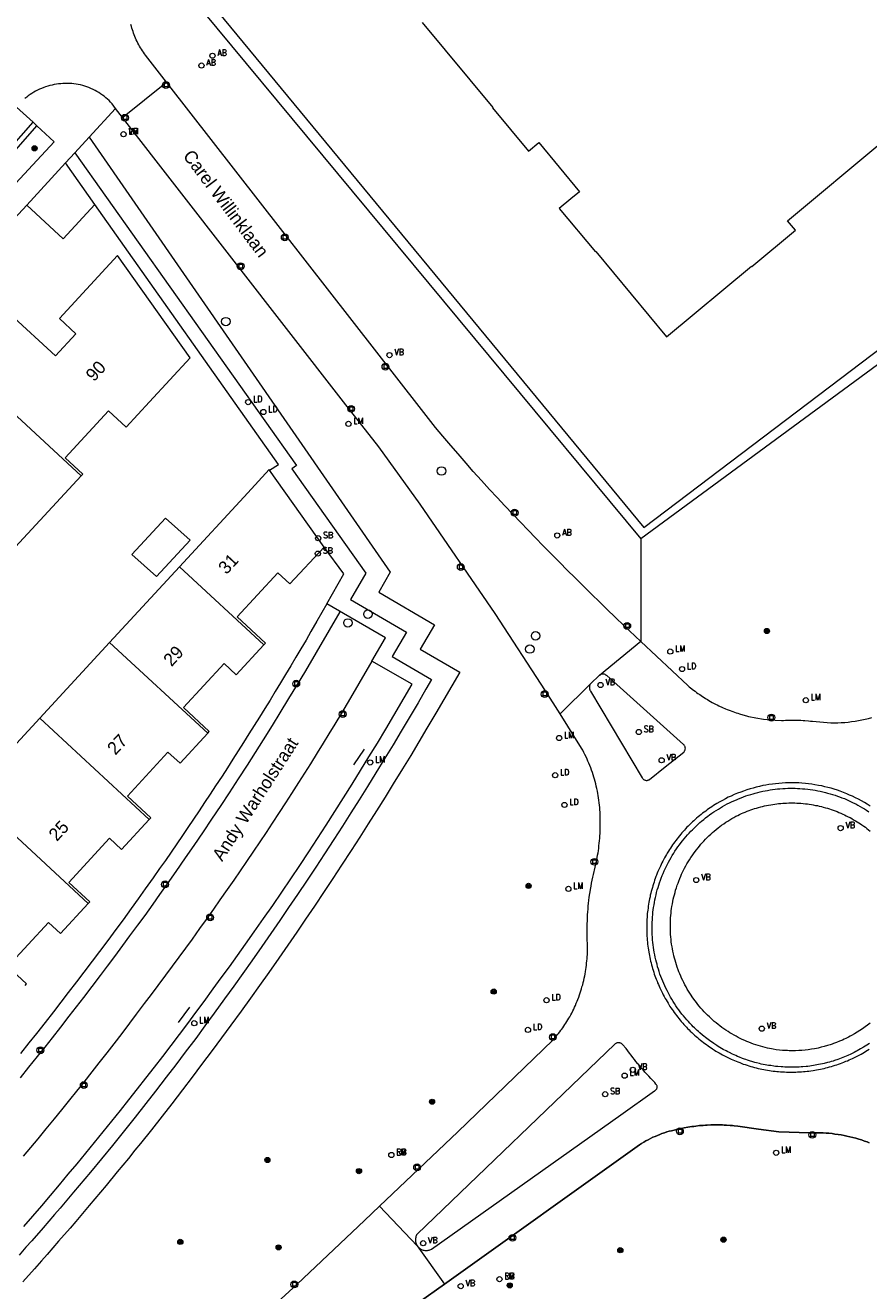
# Model space of a CAD drawing. Header units: metres. Extents: x 138165 to 154469, y 480134 to 494189.
# Tile 703 of 1056: x 147185 to 147267, y 487410 to 487533. Entities that reach past the tile are written whole.
import ezdxf

# ---------------------------------------------------------------- set-up
doc = ezdxf.new("R2010")
doc.units = ezdxf.units.M
doc.header["$LTSCALE"] = 0.001
doc.header["$MEASUREMENT"] = 0
for name, color, linetype, lineweight in [('Level 5', 7, 'Continuous', 0), ('TOP-L-terrein schutting raster hek leuning', 7, 'Continuous', 0), ('TOP-L-topo objecten punt', 7, 'Continuous', 0), ('TOP-L-topo objecten vlak', 7, 'Continuous', 0), ('TOP-L-verharding molgoot', 7, 'Continuous', 0), ('TOP-L-verharding vangrail', 7, 'Continuous', 0), ('TOP-T-topo huisnummering naamgeving', 7, 'Continuous', 0)]:
    doc.layers.add(name, color=color, linetype=linetype, lineweight=lineweight)
doc.styles.add('Style-INTL_ISO', font='INTL_ISO.shx')
doc.styles.add('Style-STANDARD', font='STANDARD.shx')

# ---------------------------------------------------------------- blocks, each defined once
blk = doc.blocks.new('24')
at = {"layer": 'TOP-L-topo objecten punt', "color": 7, "linetype": 'Continuous', "lineweight": 0}
for radius in [0.025, 0.0182, 0.0115, 0.005]:
    blk.add_circle((0, 0), radius, dxfattribs=at)
blk = doc.blocks.new('39')
at = {"layer": 'TOP-L-topo objecten punt', "color": 7, "linetype": 'Continuous', "lineweight": 0}
for p, q in [((0.0175, 0.0175), (-0.0175, 0.0175)), ((-0.0175, 0.0175), (-0.0175, -0.0175)), ((0.0175, 0.0175), (0.0175, -0.0175)), ((0.0175, -0.0175), (-0.0175, -0.0175))]:
    blk.add_line(p, q, dxfattribs=at)
blk.add_circle((0, 0), 0.0332, dxfattribs=at)
blk = doc.blocks.new('16')
at = {"layer": 'TOP-L-topo objecten punt', "color": 7, "linetype": 'Continuous', "lineweight": 0}
blk.add_circle((0, 0), 0.025, dxfattribs=at)
at = {"layer": 'TOP-L-topo objecten punt', "color": 7, "linetype": 'Continuous', "lineweight": 0, "style": 'Style-STANDARD'}
blk.add_text('LM', height=0.06, dxfattribs=at).set_placement((0.0483, 0))
blk = doc.blocks.new('14')
at = {"layer": 'TOP-L-topo objecten punt', "color": 7, "linetype": 'Continuous', "lineweight": 0}
blk.add_circle((0, 0), 0.025, dxfattribs=at)
at = {"layer": 'TOP-L-topo objecten punt', "color": 7, "linetype": 'Continuous', "lineweight": 0, "style": 'Style-STANDARD'}
blk.add_text('VB', height=0.06, dxfattribs=at).set_placement((0.0483, 0))
blk = doc.blocks.new('127')
at = {"layer": 'TOP-L-topo objecten punt', "color": 7, "linetype": 'Continuous', "lineweight": 0}
blk.add_circle((0, 0), 0.025, dxfattribs=at)
at = {"layer": 'TOP-L-topo objecten punt', "color": 7, "linetype": 'Continuous', "lineweight": 0, "style": 'Style-STANDARD'}
blk.add_text('RB', height=0.06, dxfattribs=at).set_placement((0.0483, 0))
blk = doc.blocks.new('*U13')
at = {"layer": 'Level 5', "color": 7, "linetype": 'Continuous', "lineweight": 0}
blk.add_circle((0, 0), 0.0415, dxfattribs=at)
blk = doc.blocks.new('150')
at = {"layer": 'Level 5', "color": 7, "linetype": 'Continuous', "lineweight": 0}
blk.add_blockref('*U13', (0, 0), dxfattribs=at)
blk = doc.blocks.new('121')
at = {"layer": 'TOP-L-topo objecten punt', "color": 7, "linetype": 'Continuous', "lineweight": 0}
blk.add_circle((0, 0), 0.025, dxfattribs=at)
at = {"layer": 'TOP-L-topo objecten punt', "color": 7, "linetype": 'Continuous', "lineweight": 0, "style": 'Style-STANDARD'}
blk.add_text('LD', height=0.06, dxfattribs=at).set_placement((0.0483, 0))
blk = doc.blocks.new('11')
at = {"layer": 'TOP-L-topo objecten punt', "color": 7, "linetype": 'Continuous', "lineweight": 0}
blk.add_circle((0, 0), 0.025, dxfattribs=at)
at = {"layer": 'TOP-L-topo objecten punt', "color": 7, "linetype": 'Continuous', "lineweight": 0, "style": 'Style-STANDARD'}
blk.add_text('AB', height=0.06, dxfattribs=at).set_placement((0.0483, 0))
blk = doc.blocks.new('175')
at = {"layer": 'TOP-L-topo objecten punt', "color": 7, "linetype": 'Continuous', "lineweight": 0}
blk.add_circle((0, 0), 0.025, dxfattribs=at)
at = {"layer": 'TOP-L-topo objecten punt', "color": 7, "linetype": 'Continuous', "lineweight": 0, "style": 'Style-STANDARD'}
blk.add_text('SB', height=0.06, dxfattribs=at).set_placement((0.0483, 0))

msp = doc.modelspace()

# ---------------------------------------------------------------- linework, layer by layer
at = {"layer": 'TOP-L-terrein schutting raster hek leuning', "flags": 128}
msp.add_lwpolyline([(147201.81, 487536.66), (147244.97, 487484.37), (147271.42, 487504.38), (147272.41, 487505.13), (147273.4, 487505.89), (147274.39, 487506.66), (147275.37, 487507.43), (147276.35, 487508.21), (147277.32, 487508.99), (147278.29, 487509.78), (147279.25, 487510.58), (147280.21, 487511.37), (147280.93, 487511.98), (147281.64, 487512.59), (147282.34, 487513.21), (147283.04, 487513.83), (147283.74, 487514.45), (147284.43, 487515.08), (147285.12, 487515.71), (147285.81, 487516.35), (147286.49, 487516.99), (147294.21, 487525.14), (147301.45, 487533.66)], dxfattribs=at)
at = {"layer": 'TOP-L-topo objecten vlak', "flags": 128}
for points in [[(147258.92, 487514.14), (147268.09, 487521.76), (147269.67, 487519.87), (147282.17, 487530.27), (147270.39, 487544.44)], [(147204.57, 487541.59), (147200.55, 487536.47), (147244.7, 487483.29)], [(147201.81, 487536.66), (147244.97, 487484.37), (147271.42, 487504.38), (147272.41, 487505.13), (147273.4, 487505.89), (147274.39, 487506.66), (147275.37, 487507.43), (147276.35, 487508.21), (147277.32, 487508.99), (147278.29, 487509.78), (147279.25, 487510.58), (147280.21, 487511.37), (147280.93, 487511.98), (147281.64, 487512.59), (147282.34, 487513.21), (147283.04, 487513.83), (147283.74, 487514.45), (147284.43, 487515.08), (147285.12, 487515.71), (147285.81, 487516.35), (147286.49, 487516.99), (147294.21, 487525.14), (147301.45, 487533.66)], [(147198.67, 487527.58), (147196.62, 487530.21), (147196.53, 487530.33), (147196.42, 487530.48), (147196.33, 487530.62), (147196.23, 487530.77), (147196.14, 487530.92), (147196.05, 487531.07), (147195.97, 487531.21), (147195.89, 487531.36), (147195.81, 487531.52), (147195.73, 487531.68), (147195.66, 487531.84), (147195.59, 487532), (147195.52, 487532.17), (147195.46, 487532.34), (147195.41, 487532.48), (147195.36, 487532.65), (147195.3, 487532.82), (147195.26, 487532.99), (147195.21, 487533.16)], [(147223.46, 487533.37), (147230.33, 487525.11), (147230.29, 487525.08), (147233.79, 487520.87), (147234.8, 487521.71), (147238.75, 487516.95), (147237.91, 487516.25), (147236.78, 487515.31), (147240.28, 487511.11), (147240.32, 487511.14), (147247.19, 487502.88), (147255.42, 487509.72), (147255.45, 487509.68), (147259.69, 487513.21), (147258.92, 487514.14)], [(147193.72, 487525.01), (147193.38, 487525.47), (147193.23, 487525.63), (147193.08, 487525.79), (147192.92, 487525.94), (147192.77, 487526.07), (147192.6, 487526.21), (147192.45, 487526.32), (147192.27, 487526.45), (147192.08, 487526.57), (147191.9, 487526.68), (147191.73, 487526.78), (147191.53, 487526.88), (147191.33, 487526.97), (147191.13, 487527.05), (147190.93, 487527.13), (147190.74, 487527.19), (147190.54, 487527.25), (147190.32, 487527.31), (147190.1, 487527.35), (147189.88, 487527.39), (147189.68, 487527.41), (147189.46, 487527.44), (147189.26, 487527.45), (147189.06, 487527.46), (147188.83, 487527.46), (147188.61, 487527.45), (147188.39, 487527.43), (147188.17, 487527.41), (147187.97, 487527.38), (147187.77, 487527.34), (147187.55, 487527.3), (147187.33, 487527.24), (147187.14, 487527.19), (147186.92, 487527.12), (147186.74, 487527.05), (147186.53, 487526.97), (147186.34, 487526.89), (147186.14, 487526.79), (147185.96, 487526.7), (147185.79, 487526.6), (147185.6, 487526.48), (147185.43, 487526.37), (147185.25, 487526.24), (147185.09, 487526.12), (147184.91, 487525.98)], [(147194.39, 487524.14), (147198.67, 487527.58)], [(147244.7, 487473.32), (147243.04, 487474.88), (147242.22, 487475.66), (147241.4, 487476.45), (147240.7, 487477.13), (147239.89, 487477.92), (147239.08, 487478.72), (147238.28, 487479.52), (147237.59, 487480.21), (147236.79, 487481.02), (147235.99, 487481.83), (147235.19, 487482.64), (147234.51, 487483.33), (147233.72, 487484.15), (147233.05, 487484.85), (147232.27, 487485.67), (147231.48, 487486.49), (147230.75, 487487.28), (147230.02, 487488.06), (147229.23, 487488.94), (147228.43, 487489.82), (147227.73, 487490.62), (147226.95, 487491.52), (147226.25, 487492.33), (147225.48, 487493.23), (147224.78, 487494.07), (147223.39, 487495.82), (147198.67, 487527.58)], [(147185.71, 487523.68), (147184.11, 487525.16)], [(147193.72, 487525.01), (147191.15, 487522.23)], [(147194.39, 487524.14), (147193.72, 487525.01)], [(147177.98, 487514.92), (147185.71, 487523.68)], [(147178.38, 487514.59), (147186.06, 487523.34)], [(147186.06, 487523.34), (147187.75, 487521.79), (147179.83, 487513.28)], [(147186.06, 487523.34), (147185.71, 487523.68)], [(147236.85, 487466.29), (147235.43, 487468.53), (147230.54, 487476.03), (147223.28, 487486.64), (147219.26, 487492.19), (147215.85, 487496.56), (147194.39, 487524.14)], [(147191.15, 487522.23), (147220.37, 487480.04), (147219.25, 487478.12), (147224.67, 487474.95), (147223.29, 487472.58), (147227.13, 487470.35), (147225.57, 487467.68), (147224.8, 487466.36), (147223.93, 487464.9), (147223.15, 487463.58), (147222.36, 487462.27), (147221.56, 487460.96), (147220.67, 487459.51), (147219.87, 487458.21), (147219.05, 487456.91), (147218.23, 487455.62), (147217.41, 487454.33), (147216.58, 487453.04), (147215.65, 487451.62), (147214.81, 487450.34), (147213.97, 487449.07), (147213.02, 487447.65), (147212.16, 487446.38), (147211.3, 487445.12), (147210.43, 487443.86), (147209.56, 487442.6), (147208.58, 487441.21), (147207.7, 487439.96), (147206.8, 487438.72), (147205.91, 487437.47), (147204.91, 487436.1), (147204, 487434.87), (147203.09, 487433.64), (147202.07, 487432.28), (147201.15, 487431.05), (147200.22, 487429.84), (147199.18, 487428.49), (147198.24, 487427.28), (147197.2, 487425.95), (147196.13, 487424.62), (147195.6, 487423.97), (147194.96, 487423.18), (147193.88, 487421.87), (147192.8, 487420.57), (147191.71, 487419.27), (147191.17, 487418.62), (147190.51, 487417.85), (147189.85, 487417.07), (147189.3, 487416.43), (147188.19, 487415.15), (147187.08, 487413.87), (147186.52, 487413.24), (147185.85, 487412.47), (147184.73, 487411.21)], [(147189.76, 487520.72), (147191.15, 487522.23)], [(147189.76, 487520.72), (147211.26, 487490.38), (147210.82, 487490.07), (147217.99, 487479.94), (147216.51, 487477.4), (147221.94, 487474.23), (147220.56, 487471.86), (147224.39, 487469.63), (147223.84, 487468.69), (147223.07, 487467.37), (147222.21, 487465.92), (147221.43, 487464.61), (147220.65, 487463.31), (147219.86, 487462.01), (147218.97, 487460.57), (147218.17, 487459.27), (147217.36, 487457.98), (147216.55, 487456.7), (147215.73, 487455.41), (147214.9, 487454.13), (147213.98, 487452.72), (147213.14, 487451.44), (147212.3, 487450.17), (147211.36, 487448.77), (147210.51, 487447.51), (147209.65, 487446.25), (147208.79, 487445), (147207.92, 487443.75), (147206.95, 487442.36), (147206.07, 487441.12), (147205.18, 487439.88), (147204.29, 487438.65), (147203.29, 487437.28), (147202.39, 487436.05), (147201.49, 487434.83), (147200.47, 487433.48), (147199.55, 487432.26), (147198.63, 487431.05), (147197.6, 487429.71), (147196.67, 487428.51), (147195.63, 487427.19), (147194.58, 487425.88), (147194.05, 487425.23), (147193.41, 487424.44), (147192.34, 487423.14), (147191.27, 487421.85), (147190.18, 487420.56), (147189.64, 487419.91), (147188.99, 487419.14), (147188.33, 487418.37), (147187.79, 487417.73), (147186.68, 487416.46), (147185.58, 487415.19), (147185.02, 487414.56), (147184.35, 487413.8)], [(147188.85, 487519.74), (147189.76, 487520.72)], [(147185.09, 487515.66), (147188.85, 487519.74)], [(147191.71, 487515.7), (147188.85, 487519.74)], [(147126.74, 487452.58), (147153.91, 487481.99), (147185.09, 487515.66)], [(147191.71, 487515.7), (147188.63, 487512.37), (147185.09, 487515.66)], [(147208.67, 487489.93), (147209.52, 487490.49), (147191.71, 487515.7)], [(147190.38, 487489.39), (147190.53, 487489.55), (147188.82, 487491.13), (147193.02, 487495.69), (147194.73, 487494.11), (147197.02, 487496.58), (147200.95, 487500.83), (147193.9, 487510.77), (147188.26, 487504.66), (147189.86, 487503.18), (147187.88, 487501.04), (147183.46, 487505.12), (147178.81, 487500.08)], [(147178.81, 487500.08), (147190.38, 487489.39)], [(147267.65, 487500.16), (147244.7, 487483.29)], [(147208.67, 487489.93), (147208.63, 487489.99), (147206.56, 487487.75), (147199.93, 487480.57)], [(147213.95, 487482.48), (147208.67, 487489.93)], [(147183.59, 487482.04), (147190.38, 487489.39)], [(147200.95, 487483.16), (147198.56, 487485.29), (147195.31, 487481.76), (147197.7, 487479.63), (147200.95, 487483.16)], [(147244.7, 487483.29), (147244.7, 487473.32)], [(147208.11, 487473.01), (147208.26, 487473.17), (147205.51, 487475.71), (147209.46, 487479.98), (147210.63, 487478.9), (147213.95, 487482.48)], [(147214.21, 487476.96), (147215.87, 487479.88), (147213.95, 487482.48)], [(147199.93, 487480.57), (147193.14, 487473.22)], [(147208.11, 487473.01), (147199.93, 487480.57)], [(147214.21, 487476.96), (147213.73, 487476.12), (147213.25, 487475.28), (147212.68, 487474.3), (147212.2, 487473.46), (147211.71, 487472.62), (147211.21, 487471.79), (147210.72, 487470.96), (147210.22, 487470.13), (147209.72, 487469.3), (147209.21, 487468.47), (147208.71, 487467.64), (147208.2, 487466.82), (147207.69, 487465.99), (147207.18, 487465.17), (147206.66, 487464.35), (147206.14, 487463.53), (147205.62, 487462.71), (147205.1, 487461.9), (147204.58, 487461.08), (147204.05, 487460.27), (147203.43, 487459.32), (147202.9, 487458.51), (147202.36, 487457.7), (147201.82, 487456.9), (147201.28, 487456.09), (147200.74, 487455.29), (147200.2, 487454.49), (147199.65, 487453.69), (147199.1, 487452.89), (147198.55, 487452.09), (147197.99, 487451.3), (147197.37, 487450.41), (147196.6, 487449.32), (147195.92, 487448.37), (147195.23, 487447.42), (147194.44, 487446.34), (147193.75, 487445.4), (147192.96, 487444.32), (147192.16, 487443.25), (147191.46, 487442.31), (147190.65, 487441.25), (147189.94, 487440.32), (147189.13, 487439.26), (147188.41, 487438.33), (147187.7, 487437.41), (147186.87, 487436.35), (147186.04, 487435.31), (147185.31, 487434.39), (147184.48, 487433.35)], [(147218.59, 487471.42), (147219.9, 487473.68), (147214.21, 487476.96)], [(147193.14, 487473.22), (147186.36, 487465.88)], [(147193.14, 487473.22), (147202.66, 487464.42)], [(147202.66, 487464.42), (147202.81, 487464.59), (147200.3, 487466.91), (147204.25, 487471.18), (147205.42, 487470.09), (147208.11, 487473.01)], [(147244.7, 487473.32), (147240.69, 487470.04)], [(147244.7, 487473.32), (147249.25, 487469.07), (147249.39, 487468.94), (147249.52, 487468.84), (147249.81, 487468.61), (147249.97, 487468.49), (147250.1, 487468.39), (147250.23, 487468.29), (147250.4, 487468.17), (147250.67, 487467.99), (147250.84, 487467.88), (147250.98, 487467.79), (147251.15, 487467.69), (147251.29, 487467.6), (147251.61, 487467.42), (147251.94, 487467.25), (147252.09, 487467.17), (147252.27, 487467.08), (147252.61, 487466.93), (147252.92, 487466.79), (147253.07, 487466.73), (147253.26, 487466.65), (147253.61, 487466.52), (147253.93, 487466.41), (147254.09, 487466.36), (147254.28, 487466.3), (147254.6, 487466.2), (147254.96, 487466.1), (147255.13, 487466.06), (147255.32, 487466.02), (147255.69, 487465.94), (147255.85, 487465.91), (147256.05, 487465.87), (147256.39, 487465.82), (147256.59, 487465.79), (147256.95, 487465.75), (147257.12, 487465.73), (147258.34, 487465.66), (147258.55, 487465.67), (147258.73, 487465.68), (147259.09, 487465.7), (147259.49, 487465.7), (147259.85, 487465.69), (147260.21, 487465.68), (147260.43, 487465.67), (147260.61, 487465.66), (147260.97, 487465.62), (147261.15, 487465.61), (147261.36, 487465.58), (147263.13, 487465.44), (147263.3, 487465.43), (147263.47, 487465.43), (147263.81, 487465.44), (147264.14, 487465.46), (147264.48, 487465.48), (147264.81, 487465.51), (147265.15, 487465.55), (147265.48, 487465.59), (147265.81, 487465.65), (147266.14, 487465.71), (147266.47, 487465.78), (147266.8, 487465.86), (147267.12, 487465.95)], [(147218.59, 487471.42), (147217.34, 487469.26), (147216.74, 487468.24), (147216.19, 487467.31), (147215.63, 487466.37), (147214.98, 487465.31), (147214.42, 487464.38), (147213.85, 487463.45), (147213.28, 487462.53), (147212.62, 487461.47), (147212.04, 487460.55), (147211.46, 487459.63), (147210.79, 487458.58), (147210.2, 487457.67), (147209.6, 487456.75), (147208.92, 487455.71), (147208.32, 487454.81), (147207.72, 487453.9), (147207.11, 487453), (147206.42, 487451.97), (147205.8, 487451.07), (147205.18, 487450.17), (147204.56, 487449.28), (147203.85, 487448.26), (147203.22, 487447.37), (147202.5, 487446.35), (147201.87, 487445.47), (147201.14, 487444.46), (147200.5, 487443.58), (147199.86, 487442.7), (147199.21, 487441.83), (147198.56, 487440.96), (147197.81, 487439.96), (147197.16, 487439.09), (147196.49, 487438.2), (147195.73, 487437.19), (147195.07, 487436.31), (147194.31, 487435.31), (147193.54, 487434.31), (147192.87, 487433.43), (147192.09, 487432.44), (147191.41, 487431.57), (147190.63, 487430.59), (147189.94, 487429.72), (147189.25, 487428.87), (147188.46, 487427.89), (147187.76, 487427.03), (147186.96, 487426.06), (147186.16, 487425.09), (147185.45, 487424.25), (147184.74, 487423.4)], [(147184.8, 487416.57), (147185.68, 487417.58), (147186.55, 487418.59), (147187.41, 487419.6), (147188.27, 487420.62), (147189.13, 487421.64), (147189.99, 487422.67), (147190.83, 487423.69), (147191.68, 487424.72), (147192.52, 487425.76), (147193.36, 487426.79), (147194.2, 487427.84), (147195.02, 487428.88), (147195.85, 487429.92), (147196.67, 487430.97), (147197.49, 487432.03), (147198.3, 487433.08), (147199.11, 487434.14), (147199.92, 487435.21), (147200.72, 487436.27), (147201.52, 487437.34), (147202.31, 487438.41), (147203.2, 487439.62), (147203.98, 487440.7), (147204.77, 487441.78), (147205.54, 487442.86), (147206.31, 487443.95), (147207.18, 487445.17), (147208.08, 487446.45), (147208.97, 487447.73), (147209.85, 487449.02), (147210.73, 487450.31), (147211.6, 487451.61), (147212.46, 487452.91), (147213.32, 487454.21), (147214.17, 487455.52), (147215.01, 487456.84), (147215.85, 487458.15), (147216.67, 487459.48), (147217.5, 487460.8), (147218.31, 487462.13), (147219.12, 487463.47), (147219.93, 487464.81), (147222.51, 487469.17), (147218.59, 487471.42)], [(147239.83, 487469.25), (147236.85, 487466.29)], [(147239.83, 487469.25), (147239.8, 487469.21), (147239.77, 487469.17), (147239.75, 487469.12), (147239.73, 487469.08), (147239.72, 487469.03), (147239.71, 487468.98), (147239.7, 487468.93), (147239.7, 487468.89), (147239.7, 487468.84), (147239.7, 487468.79), (147239.71, 487468.74), (147239.72, 487468.7), (147239.73, 487468.65), (147239.75, 487468.6), (147239.77, 487468.56), (147239.8, 487468.52), (147244.83, 487460.1), (147244.86, 487460.06), (147244.89, 487460.02), (147244.92, 487459.98), (147244.96, 487459.95), (147245, 487459.92), (147245.05, 487459.9), (147245.1, 487459.88), (147245.15, 487459.86), (147245.2, 487459.85), (147245.25, 487459.85), (147245.3, 487459.85), (147245.35, 487459.86), (147245.4, 487459.87), (147245.45, 487459.89), (147245.5, 487459.91), (147245.54, 487459.93), (147247.05, 487461.16), (147248.85, 487462.59), (147248.89, 487462.63), (147248.92, 487462.67), (147248.94, 487462.71), (147248.97, 487462.76), (147248.98, 487462.81), (147249, 487462.86), (147249, 487462.91), (147249.01, 487462.96), (147249, 487463.02), (147248.99, 487463.07), (147248.98, 487463.12), (147248.96, 487463.17), (147248.94, 487463.21), (147248.91, 487463.26), (147248.88, 487463.3), (147248.84, 487463.34), (147241.39, 487470.01), (147241.35, 487470.04), (147241.31, 487470.07), (147241.27, 487470.1), (147241.22, 487470.12), (147241.17, 487470.14), (147241.12, 487470.15), (147241.07, 487470.16), (147241.02, 487470.16), (147240.97, 487470.16), (147240.92, 487470.15), (147240.86, 487470.14), (147240.82, 487470.12), (147240.77, 487470.1), (147240.73, 487470.07), (147240.69, 487470.04)], [(147240.69, 487470.04), (147240.65, 487470.01), (147239.83, 487469.25)], [(147186.36, 487465.88), (147179.57, 487458.53)], [(147196.98, 487456.06), (147186.36, 487465.88)], [(147219.34, 487418.54), (147226.92, 487425.76), (147236.14, 487434.66), (147236.26, 487434.78), (147236.38, 487434.92), (147236.48, 487435.04), (147236.6, 487435.19), (147236.7, 487435.31), (147236.82, 487435.46), (147236.93, 487435.61), (147237.03, 487435.73), (147237.12, 487435.86), (147237.23, 487436.02), (147237.33, 487436.17), (147237.42, 487436.3), (147237.52, 487436.46), (147237.62, 487436.62), (147237.71, 487436.78), (147237.79, 487436.92), (147237.89, 487437.11), (147237.99, 487437.28), (147238.09, 487437.49), (147238.18, 487437.67), (147238.26, 487437.85), (147238.34, 487438.03), (147238.43, 487438.24), (147238.51, 487438.43), (147238.58, 487438.61), (147238.67, 487438.83), (147238.74, 487439.05), (147238.81, 487439.24), (147238.87, 487439.43), (147238.93, 487439.62), (147238.98, 487439.81), (147239.05, 487440.03), (147239.1, 487440.26), (147239.15, 487440.45), (147239.2, 487440.68), (147239.24, 487440.88), (147239.28, 487441.07), (147239.32, 487441.3), (147239.35, 487441.5), (147239.38, 487441.7), (147239.41, 487441.93), (147239.43, 487442.12), (147239.46, 487442.35), (147239.47, 487442.55), (147239.49, 487442.75), (147239.5, 487442.95), (147239.51, 487443.18), (147239.51, 487443.38), (147239.52, 487443.72), (147239.5, 487444.02), (147239.49, 487444.35), (147239.48, 487444.63), (147239.48, 487444.96), (147239.48, 487445.29), (147239.48, 487445.61), (147239.49, 487445.94), (147239.5, 487446.22), (147239.51, 487446.52), (147239.53, 487446.82), (147239.55, 487447.11), (147239.57, 487447.37), (147239.59, 487447.67), (147239.62, 487447.92), (147239.65, 487448.22), (147239.68, 487448.48), (147239.72, 487448.73), (147239.76, 487449.03), (147239.8, 487449.28), (147239.86, 487449.58), (147239.91, 487449.87), (147239.97, 487450.16), (147240.03, 487450.46), (147240.09, 487450.71), (147240.42, 487452.13), (147240.46, 487452.36), (147240.5, 487452.59), (147240.54, 487452.81), (147240.57, 487453.03), (147240.6, 487453.26), (147240.63, 487453.49), (147240.66, 487453.75), (147240.68, 487453.98), (147240.7, 487454.24), (147240.72, 487454.47), (147240.73, 487454.69), (147240.74, 487454.92), (147240.74, 487455.15), (147240.75, 487455.38), (147240.75, 487455.6), (147240.75, 487455.83), (147240.75, 487456.06), (147240.75, 487456.3), (147240.74, 487456.53), (147240.73, 487456.77), (147240.71, 487457.01), (147240.7, 487457.21), (147240.68, 487457.45), (147240.65, 487457.68), (147240.62, 487457.92), (147240.59, 487458.16), (147240.55, 487458.39), (147240.52, 487458.59), (147240.47, 487458.82), (147240.42, 487459.06), (147240.37, 487459.29), (147240.31, 487459.52), (147240.25, 487459.75), (147240.19, 487459.98), (147240.13, 487460.17), (147240.06, 487460.4), (147239.99, 487460.63), (147239.91, 487460.85), (147239.83, 487461.07), (147239.74, 487461.3), (147239.65, 487461.52), (147239.56, 487461.73), (147239.48, 487461.92), (147239.38, 487462.14), (147239.27, 487462.35), (147239.17, 487462.56), (147239.06, 487462.78), (147238.94, 487462.98), (147236.85, 487466.29)], [(147196.98, 487456.06), (147197.14, 487456.22), (147194.86, 487458.33), (147198.8, 487462.6), (147199.98, 487461.52), (147202.66, 487464.42)], [(147266.96, 487457.35), (147266.67, 487457.53), (147266.39, 487457.7), (147266.1, 487457.87), (147265.8, 487458.03), (147265.53, 487458.16), (147265.23, 487458.31), (147264.95, 487458.43), (147264.68, 487458.55), (147264.37, 487458.67), (147264.05, 487458.79), (147263.77, 487458.89), (147263.45, 487458.99), (147263.16, 487459.08), (147262.84, 487459.17), (147262.55, 487459.24), (147262.25, 487459.31), (147261.92, 487459.37), (147261.59, 487459.43), (147261.3, 487459.48), (147260.96, 487459.52), (147260.66, 487459.55), (147260.33, 487459.58), (147260.03, 487459.6), (147259.69, 487459.61), (147259.36, 487459.62), (147259.02, 487459.61), (147258.72, 487459.61), (147258.39, 487459.59), (147258.09, 487459.56), (147257.76, 487459.53), (147257.46, 487459.49), (147257.12, 487459.45), (147256.83, 487459.4), (147256.53, 487459.34), (147256.2, 487459.27), (147255.88, 487459.19), (147255.59, 487459.11), (147255.3, 487459.03), (147254.98, 487458.93), (147254.66, 487458.82), (147254.38, 487458.72), (147254.07, 487458.6), (147253.76, 487458.47), (147253.45, 487458.33), (147253.18, 487458.21), (147252.91, 487458.07), (147252.61, 487457.91), (147252.35, 487457.77), (147252.06, 487457.6), (147251.9, 487457.5), (147251.73, 487457.4), (147251.57, 487457.28), (147251.42, 487457.19), (147251.26, 487457.08), (147251.12, 487456.98), (147250.99, 487456.88), (147250.83, 487456.76), (147250.69, 487456.66), (147250.54, 487456.54), (147250.38, 487456.41), (147250.25, 487456.3), (147250.1, 487456.17), (147249.97, 487456.06), (147249.82, 487455.93), (147249.7, 487455.82), (147249.58, 487455.7), (147249.43, 487455.56), (147249.29, 487455.42), (147249.17, 487455.3), (147249.04, 487455.15), (147248.92, 487455.03), (147248.81, 487454.9), (147248.68, 487454.75), (147248.57, 487454.63), (147248.44, 487454.47), (147248.31, 487454.32), (147248.21, 487454.18), (147248.09, 487454.02), (147247.99, 487453.89), (147247.87, 487453.73), (147247.77, 487453.59), (147247.68, 487453.45), (147247.57, 487453.29), (147247.48, 487453.15), (147247.37, 487452.97), (147247.26, 487452.8), (147247.18, 487452.66), (147247.08, 487452.49), (147247, 487452.34), (147246.9, 487452.16), (147246.82, 487452.01), (147246.73, 487451.84), (147246.66, 487451.68), (147246.59, 487451.53), (147246.5, 487451.35), (147246.43, 487451.2), (147246.35, 487451.01), (147246.29, 487450.86), (147246.22, 487450.67), (147246.16, 487450.52), (147246.09, 487450.33), (147246.03, 487450.17), (147245.97, 487449.98), (147245.92, 487449.82), (147245.86, 487449.63), (147245.81, 487449.47), (147245.75, 487449.27), (147245.7, 487449.08), (147245.66, 487448.92), (147245.61, 487448.72), (147245.58, 487448.56), (147245.54, 487448.36), (147245.5, 487448.2), (147245.47, 487448.03), (147245.44, 487447.83), (147245.41, 487447.64), (147245.39, 487447.47), (147245.36, 487447.27), (147245.34, 487447.1), (147245.32, 487446.94), (147245.3, 487446.74), (147245.29, 487446.57), (147245.28, 487446.37), (147245.27, 487446.2), (147245.26, 487446), (147245.26, 487445.8), (147245.26, 487445.63), (147245.26, 487445.43), (147245.26, 487445.27), (147245.27, 487445.06), (147245.27, 487444.9), (147245.28, 487444.73), (147245.3, 487444.53), (147245.31, 487444.36), (147245.33, 487444.16), (147245.35, 487443.96), (147245.38, 487443.76), (147245.4, 487443.56), (147245.43, 487443.4), (147245.46, 487443.2), (147245.49, 487443.03), (147245.52, 487442.87), (147245.56, 487442.67), (147245.6, 487442.51), (147245.64, 487442.31), (147245.68, 487442.15), (147245.73, 487441.96), (147245.79, 487441.76), (147245.83, 487441.6), (147245.88, 487441.44), (147245.94, 487441.25), (147246, 487441.06), (147246.06, 487440.9), (147246.12, 487440.74), (147246.19, 487440.56), (147246.26, 487440.37), (147246.32, 487440.21), (147246.39, 487440.06), (147246.47, 487439.88), (147246.54, 487439.72), (147246.62, 487439.54), (147246.7, 487439.39), (147246.79, 487439.21), (147246.86, 487439.06), (147246.96, 487438.88), (147247.05, 487438.71), (147247.14, 487438.56), (147247.24, 487438.39), (147247.33, 487438.24), (147247.41, 487438.1), (147247.52, 487437.93), (147247.61, 487437.79), (147247.73, 487437.63), (147247.82, 487437.49), (147247.94, 487437.33), (147248.06, 487437.16), (147248.16, 487437.03), (147248.28, 487436.87), (147248.39, 487436.74), (147248.52, 487436.59), (147248.62, 487436.46), (147248.76, 487436.31), (147248.87, 487436.18), (147249, 487436.03), (147249.12, 487435.91), (147249.23, 487435.79), (147249.38, 487435.65), (147249.49, 487435.53), (147249.64, 487435.39), (147249.76, 487435.28), (147249.91, 487435.14), (147250.06, 487435.01), (147250.19, 487434.9), (147250.32, 487434.79), (147250.47, 487434.66), (147250.6, 487434.56), (147250.76, 487434.44), (147250.89, 487434.34), (147251.06, 487434.22), (147251.22, 487434.1), (147251.36, 487434), (147251.5, 487433.91), (147251.66, 487433.8), (147251.83, 487433.69), (147251.98, 487433.6), (147252.15, 487433.5), (147252.29, 487433.42), (147252.44, 487433.33), (147252.61, 487433.24), (147252.76, 487433.16), (147252.94, 487433.07), (147253.12, 487432.98), (147253.27, 487432.9), (147253.45, 487432.82), (147253.61, 487432.75), (147253.79, 487432.67), (147253.95, 487432.61), (147254.1, 487432.54), (147254.29, 487432.47), (147254.48, 487432.4), (147254.63, 487432.34), (147254.82, 487432.28), (147255.02, 487432.22), (147255.17, 487432.17), (147255.37, 487432.11), (147255.53, 487432.06), (147255.72, 487432.01), (147255.89, 487431.97), (147256.08, 487431.92), (147256.28, 487431.88), (147256.44, 487431.84), (147256.64, 487431.8), (147256.8, 487431.77), (147256.97, 487431.74), (147257.17, 487431.71), (147257.33, 487431.69), (147257.53, 487431.66), (147257.73, 487431.64), (147257.9, 487431.62), (147258.06, 487431.6), (147258.26, 487431.59), (147258.46, 487431.58), (147258.63, 487431.57), (147258.83, 487431.56), (147259, 487431.55), (147259.2, 487431.55), (147259.37, 487431.55), (147259.54, 487431.55), (147259.74, 487431.56), (147259.9, 487431.57)], [(147191.07, 487447.91), (147179.57, 487458.53)], [(147260.04, 487432.04), (147259.71, 487432.03), (147259.52, 487432.02), (147259.35, 487432.02), (147259.02, 487432.03), (147258.83, 487432.03), (147258.66, 487432.04), (147258.46, 487432.05), (147258.3, 487432.06), (147257.97, 487432.09), (147257.77, 487432.11), (147257.61, 487432.13), (147257.29, 487432.18), (147257.09, 487432.21), (147256.93, 487432.23), (147256.77, 487432.27), (147256.57, 487432.3), (147256.38, 487432.34), (147256.22, 487432.38), (147255.9, 487432.46), (147255.74, 487432.5), (147255.55, 487432.56), (147255.24, 487432.65), (147255.05, 487432.71), (147254.89, 487432.77), (147254.74, 487432.82), (147254.55, 487432.89), (147254.25, 487433.01), (147254.06, 487433.08), (147253.91, 487433.15), (147253.76, 487433.22), (147253.58, 487433.3), (147253.29, 487433.44), (147253.14, 487433.52), (147252.96, 487433.61), (147252.68, 487433.76), (147252.53, 487433.84), (147252.36, 487433.95), (147252.2, 487434.05), (147252.06, 487434.14), (147251.78, 487434.32), (147251.64, 487434.41), (147251.48, 487434.52), (147251.22, 487434.72), (147250.95, 487434.91), (147250.8, 487435.04), (147250.67, 487435.14), (147250.42, 487435.36), (147250.28, 487435.49), (147250.15, 487435.6), (147250.03, 487435.71), (147249.89, 487435.85), (147249.77, 487435.96), (147249.64, 487436.1), (147249.45, 487436.29), (147249.3, 487436.46), (147249.14, 487436.63), (147248.99, 487436.81), (147248.83, 487437.01), (147248.68, 487437.19), (147248.52, 487437.4), (147248.38, 487437.58), (147248.23, 487437.79), (147248.1, 487437.98), (147247.95, 487438.21), (147247.83, 487438.4), (147247.7, 487438.62), (147247.58, 487438.82), (147247.47, 487439.02), (147247.34, 487439.26), (147247.23, 487439.46), (147247.12, 487439.7), (147247.01, 487439.93), (147246.91, 487440.15), (147246.82, 487440.36), (147246.73, 487440.6), (147246.64, 487440.82), (147246.55, 487441.06), (147246.47, 487441.31), (147246.4, 487441.53), (147246.32, 487441.78), (147246.26, 487442.01), (147246.2, 487442.23), (147246.15, 487442.45), (147246.09, 487442.71), (147246.04, 487442.93), (147245.99, 487443.19), (147245.95, 487443.42), (147245.92, 487443.65), (147245.89, 487443.91), (147245.86, 487444.14), (147245.83, 487444.4), (147245.82, 487444.63), (147245.8, 487444.89), (147245.79, 487445.12), (147245.79, 487445.39), (147245.79, 487445.61), (147245.79, 487445.85), (147245.8, 487446.11), (147245.81, 487446.34), (147245.82, 487446.57), (147245.85, 487446.83), (147245.87, 487447.06), (147245.9, 487447.29), (147245.93, 487447.52), (147245.97, 487447.78), (147246.01, 487448), (147246.06, 487448.26), (147246.11, 487448.49), (147246.17, 487448.74), (147246.22, 487448.97), (147246.29, 487449.22), (147246.36, 487449.47), (147246.43, 487449.69), (147246.51, 487449.91), (147246.59, 487450.16), (147246.67, 487450.38), (147246.77, 487450.62), (147246.86, 487450.83), (147246.96, 487451.08), (147247.06, 487451.28), (147247.17, 487451.52), (147247.28, 487451.73), (147247.38, 487451.93), (147247.49, 487452.13), (147247.62, 487452.36), (147247.74, 487452.56), (147247.88, 487452.78), (147248, 487452.98), (147248.15, 487453.2), (147248.28, 487453.39), (147248.44, 487453.6), (147248.6, 487453.81), (147248.74, 487453.99), (147248.88, 487454.17), (147249.05, 487454.37), (147249.23, 487454.57), (147249.38, 487454.74), (147249.54, 487454.91), (147249.7, 487455.07), (147249.89, 487455.26), (147250.05, 487455.42), (147250.24, 487455.59), (147250.42, 487455.75), (147250.59, 487455.9), (147250.8, 487456.07), (147250.98, 487456.21), (147251.18, 487456.37), (147251.37, 487456.51), (147251.58, 487456.66), (147251.77, 487456.79), (147251.99, 487456.93), (147252.22, 487457.07), (147252.41, 487457.19), (147252.61, 487457.31), (147252.84, 487457.44), (147253.08, 487457.56), (147253.28, 487457.66), (147253.49, 487457.77), (147253.73, 487457.88), (147253.97, 487457.98), (147254.18, 487458.07), (147254.42, 487458.17), (147254.64, 487458.25), (147254.89, 487458.34), (147255.11, 487458.41), (147255.36, 487458.49), (147255.58, 487458.56), (147255.8, 487458.62), (147256.05, 487458.69), (147256.28, 487458.74), (147256.53, 487458.8), (147256.76, 487458.84), (147256.99, 487458.88), (147257.25, 487458.93), (147257.47, 487458.96), (147257.73, 487458.99), (147257.96, 487459.02), (147258.19, 487459.04), (147258.46, 487459.06), (147258.69, 487459.07), (147258.95, 487459.08), (147259.18, 487459.09), (147259.41, 487459.09), (147259.67, 487459.08), (147259.9, 487459.07), (147260.13, 487459.06), (147260.39, 487459.04), (147260.62, 487459.02), (147260.89, 487458.99), (147261.11, 487458.97), (147261.38, 487458.93), (147261.6, 487458.89), (147261.86, 487458.84), (147262.09, 487458.8), (147262.35, 487458.74), (147262.6, 487458.68), (147262.82, 487458.62), (147263.08, 487458.55), (147263.3, 487458.49), (147263.55, 487458.41), (147263.77, 487458.33), (147263.98, 487458.26), (147264.2, 487458.17), (147264.44, 487458.08), (147264.66, 487457.99), (147264.9, 487457.88), (147265.11, 487457.78), (147265.31, 487457.68), (147265.55, 487457.57), (147265.75, 487457.46), (147265.98, 487457.33), (147266.21, 487457.2), (147266.41, 487457.08), (147266.6, 487456.96), (147266.82, 487456.81)], [(147255.4, 487434.35), (147255.17, 487434.45), (147254.97, 487434.53), (147254.77, 487434.61), (147254.54, 487434.72), (147254.34, 487434.81), (147254.15, 487434.91), (147253.93, 487435.03), (147253.74, 487435.13), (147253.52, 487435.26), (147253.33, 487435.37), (147253.15, 487435.48), (147252.94, 487435.62), (147252.74, 487435.76), (147252.56, 487435.89), (147252.36, 487436.04), (147252.18, 487436.17), (147251.99, 487436.33), (147251.82, 487436.47), (147251.66, 487436.61), (147251.5, 487436.76), (147251.34, 487436.9), (147251.16, 487437.08), (147251.01, 487437.23), (147250.83, 487437.41), (147250.66, 487437.6), (147250.52, 487437.76), (147250.36, 487437.95), (147250.22, 487438.12), (147250.09, 487438.29), (147249.95, 487438.46), (147249.83, 487438.64), (147249.68, 487438.84), (147249.56, 487439.03), (147249.44, 487439.21), (147249.33, 487439.39), (147249.2, 487439.61), (147249.08, 487439.82), (147248.97, 487440.02), (147248.86, 487440.24), (147248.76, 487440.43), (147248.65, 487440.66), (147248.57, 487440.86), (147248.47, 487441.09), (147248.39, 487441.29), (147248.31, 487441.49), (147248.23, 487441.73), (147248.15, 487441.96), (147248.08, 487442.17), (147248.01, 487442.41), (147247.95, 487442.62), (147247.9, 487442.83), (147247.85, 487443.04), (147247.8, 487443.29), (147247.76, 487443.5), (147247.72, 487443.72), (147247.68, 487443.96), (147247.65, 487444.18), (147247.62, 487444.43), (147247.6, 487444.68), (147247.58, 487444.89), (147247.57, 487445.11), (147247.56, 487445.36), (147247.56, 487445.58), (147247.56, 487445.8), (147247.56, 487446.02), (147247.57, 487446.26), (147247.58, 487446.51), (147247.6, 487446.73), (147247.62, 487446.98), (147247.65, 487447.2), (147247.68, 487447.41), (147247.71, 487447.63), (147247.75, 487447.87), (147247.79, 487448.09), (147247.84, 487448.33), (147247.89, 487448.54), (147247.95, 487448.76), (147248.01, 487448.99), (147248.07, 487449.2), (147248.14, 487449.44), (147248.23, 487449.68), (147248.3, 487449.88), (147248.38, 487450.09), (147248.47, 487450.32), (147248.56, 487450.55), (147248.65, 487450.75), (147248.75, 487450.95), (147248.84, 487451.14), (147248.94, 487451.34), (147249.06, 487451.56), (147249.17, 487451.75), (147249.29, 487451.96), (147249.41, 487452.15), (147249.54, 487452.36), (147249.66, 487452.54), (147249.8, 487452.74), (147249.95, 487452.94), (147250.08, 487453.12), (147250.24, 487453.31), (147250.38, 487453.48), (147250.52, 487453.65), (147250.66, 487453.81), (147250.81, 487453.97), (147250.98, 487454.15), (147251.13, 487454.31), (147251.29, 487454.46), (147251.47, 487454.63), (147251.63, 487454.78), (147251.82, 487454.94), (147251.99, 487455.08), (147252.18, 487455.24), (147252.35, 487455.37), (147252.53, 487455.5), (147252.73, 487455.65), (147252.94, 487455.79), (147253.12, 487455.91), (147253.33, 487456.04), (147253.52, 487456.15), (147253.71, 487456.26), (147253.92, 487456.38), (147254.09, 487456.46), (147254.26, 487456.54), (147254.45, 487456.63), (147254.62, 487456.71), (147254.8, 487456.78), (147255, 487456.86), (147255.2, 487456.93), (147255.38, 487457), (147255.55, 487457.06), (147255.73, 487457.11), (147255.91, 487457.17), (147256.11, 487457.23), (147256.33, 487457.28), (147256.51, 487457.33), (147256.69, 487457.37), (147256.9, 487457.41), (147257.08, 487457.45), (147257.3, 487457.49), (147257.51, 487457.52), (147257.69, 487457.55), (147257.88, 487457.58), (147258.06, 487457.6), (147258.28, 487457.62), (147258.46, 487457.63), (147258.65, 487457.64), (147258.83, 487457.65), (147259.05, 487457.66), (147259.24, 487457.66), (147259.45, 487457.66), (147259.64, 487457.66), (147259.83, 487457.65), (147260.04, 487457.64), (147260.23, 487457.63), (147260.45, 487457.61), (147260.66, 487457.59), (147260.85, 487457.56), (147261.03, 487457.54), (147261.24, 487457.51), (147261.43, 487457.47), (147261.64, 487457.43), (147261.82, 487457.4), (147262.01, 487457.36), (147262.22, 487457.31), (147262.4, 487457.26), (147262.61, 487457.2), (147262.79, 487457.15), (147262.99, 487457.09), (147263.17, 487457.03), (147263.37, 487456.96), (147263.55, 487456.89), (147263.75, 487456.82), (147263.92, 487456.74), (147264.1, 487456.67), (147264.29, 487456.58), (147264.46, 487456.51), (147264.63, 487456.42), (147264.82, 487456.33), (147264.99, 487456.24), (147265.18, 487456.14), (147265.34, 487456.04), (147265.53, 487455.93), (147265.68, 487455.84), (147265.84, 487455.74), (147266, 487455.64), (147266.15, 487455.53), (147266.33, 487455.41), (147266.48, 487455.3), (147266.63, 487455.18), (147266.8, 487455.05), (147266.94, 487454.93)], [(147191.07, 487447.91), (147191.22, 487448.07), (147189.17, 487449.96), (147193.12, 487454.23), (147194.29, 487453.15), (147196.98, 487456.06)], [(147184.93, 487439.96), (147185.08, 487440.12), (147183.26, 487441.81), (147187.2, 487446.08), (147188.38, 487444.99), (147191.07, 487447.91)], [(147266.94, 487436.31), (147266.7, 487436.12), (147266.45, 487435.93), (147266.2, 487435.76), (147265.94, 487435.58), (147265.68, 487435.42), (147265.42, 487435.26), (147265.15, 487435.1), (147265.01, 487435.03), (147264.85, 487434.95), (147264.57, 487434.81), (147264.43, 487434.74), (147264.26, 487434.66), (147263.98, 487434.54), (147263.69, 487434.43), (147263.4, 487434.32), (147263.26, 487434.27), (147263.08, 487434.21), (147262.79, 487434.12), (147262.49, 487434.03), (147262.19, 487433.96), (147261.89, 487433.89), (147261.74, 487433.86), (147261.55, 487433.82), (147261.25, 487433.77), (147260.94, 487433.73), (147260.64, 487433.69), (147260.33, 487433.66), (147260.02, 487433.64), (147259.71, 487433.63), (147259.4, 487433.63), (147259.09, 487433.63), (147258.91, 487433.64), (147258.76, 487433.64), (147258.45, 487433.66), (147258.14, 487433.69), (147257.83, 487433.73), (147257.53, 487433.77), (147257.37, 487433.8), (147257.19, 487433.83), (147256.98, 487433.88), (147256.74, 487433.94), (147256.53, 487433.99), (147256.29, 487434.06), (147256.08, 487434.12), (147255.84, 487434.2), (147255.61, 487434.28), (147255.4, 487434.35)], [(147223, 487414.69), (147223.06, 487414.62), (147223.11, 487414.56), (147223.17, 487414.5), (147223.25, 487414.45), (147223.32, 487414.4), (147223.4, 487414.36), (147223.48, 487414.32), (147223.56, 487414.29), (147223.64, 487414.27), (147223.73, 487414.26), (147223.82, 487414.25), (147223.9, 487414.25), (147223.98, 487414.26), (147224.06, 487414.27), (147224.14, 487414.29), (147224.23, 487414.32), (147224.31, 487414.35), (147224.39, 487414.39), (147242.74, 487427.41), (147246.03, 487429.74), (147246.07, 487429.76), (147246.11, 487429.79), (147246.15, 487429.83), (147246.18, 487429.86), (147246.21, 487429.9), (147246.23, 487429.94), (147246.25, 487429.98), (147246.27, 487430.03), (147246.27, 487430.08), (147246.27, 487430.13), (147246.27, 487430.17), (147246.26, 487430.22), (147246.24, 487430.27), (147246.22, 487430.31), (147246.19, 487430.36), (147246.16, 487430.39), (147246.04, 487430.56), (147245.85, 487430.75), (147245.66, 487430.95), (147245.47, 487431.15), (147245.28, 487431.36), (147245.09, 487431.56), (147244.91, 487431.77), (147244.76, 487431.95), (147244.58, 487432.16), (147244.4, 487432.37), (147244.22, 487432.58), (147244.08, 487432.77), (147243.91, 487432.98), (147243.74, 487433.2), (147243.6, 487433.39), (147243.43, 487433.61), (147243.27, 487433.84), (147242.92, 487434.24), (147242.88, 487434.27), (147242.84, 487434.3), (147242.8, 487434.33), (147242.75, 487434.35), (147242.7, 487434.36), (147242.65, 487434.38), (147242.6, 487434.39), (147242.55, 487434.39), (147242.49, 487434.39), (147242.45, 487434.39), (147242.39, 487434.38), (147242.34, 487434.36), (147242.3, 487434.35), (147242.25, 487434.33), (147242.21, 487434.31), (147242.16, 487434.28), (147222.97, 487415.84), (147222.92, 487415.76), (147222.89, 487415.68), (147222.86, 487415.6), (147222.84, 487415.52), (147222.82, 487415.43), (147222.81, 487415.35), (147222.81, 487415.27), (147222.82, 487415.17), (147222.83, 487415.09), (147222.85, 487415), (147222.88, 487414.93), (147222.92, 487414.84), (147222.96, 487414.76), (147223, 487414.69)], [(147259.9, 487431.57), (147260.1, 487431.58), (147260.27, 487431.59), (147260.47, 487431.6), (147260.64, 487431.62), (147260.84, 487431.64), (147261, 487431.66), (147261.2, 487431.68), (147261.4, 487431.71), (147261.57, 487431.74), (147261.73, 487431.77), (147261.93, 487431.8), (147262.13, 487431.84), (147262.29, 487431.88), (147262.49, 487431.92), (147262.65, 487431.96), (147262.81, 487432), (147263.01, 487432.06), (147263.2, 487432.11), (147263.36, 487432.16), (147263.55, 487432.22), (147263.71, 487432.27), (147263.87, 487432.32), (147264.06, 487432.39), (147264.22, 487432.45), (147264.4, 487432.52), (147264.59, 487432.6), (147264.75, 487432.66), (147264.9, 487432.73), (147265.08, 487432.81), (147265.23, 487432.88), (147265.42, 487432.97), (147265.57, 487433.04), (147265.74, 487433.13), (147265.89, 487433.21), (147266.07, 487433.31), (147266.22, 487433.39), (147266.39, 487433.49), (147266.53, 487433.57), (147266.7, 487433.68), (147266.85, 487433.77)], [(147266.88, 487434.34), (147266.61, 487434.16), (147266.47, 487434.07), (147266.3, 487433.96), (147266.02, 487433.8), (147265.85, 487433.7), (147265.7, 487433.62), (147265.55, 487433.55), (147265.38, 487433.46), (147265.08, 487433.31), (147264.78, 487433.18), (147264.63, 487433.11), (147264.45, 487433.03), (147264.14, 487432.91), (147263.96, 487432.84), (147263.8, 487432.79), (147263.49, 487432.68), (147263.34, 487432.63), (147263.15, 487432.58), (147262.99, 487432.53), (147262.8, 487432.48), (147262.48, 487432.4), (147262.32, 487432.36), (147262.13, 487432.32), (147261.93, 487432.28), (147261.77, 487432.25), (147261.45, 487432.19), (147261.25, 487432.16), (147261.09, 487432.14), (147260.89, 487432.11), (147260.73, 487432.1), (147260.4, 487432.07), (147260.24, 487432.05), (147260.04, 487432.04)], [(147266.86, 487424.7), (147266.67, 487424.78), (147266.41, 487424.87), (147266.11, 487424.97), (147265.85, 487425.05), (147265.55, 487425.14), (147265.25, 487425.22), (147264.98, 487425.28), (147264.68, 487425.35), (147264.41, 487425.41), (147264.14, 487425.46), (147263.83, 487425.51), (147263.52, 487425.55), (147263.25, 487425.59), (147262.94, 487425.62), (147262.67, 487425.64), (147262.39, 487425.66), (147262.11, 487425.67), (147261.06, 487425.67), (147258.08, 487425.76), (147256.1, 487426.02), (147254.11, 487426.31), (147253.75, 487426.35), (147253.57, 487426.37), (147253.36, 487426.39), (147253, 487426.41), (147252.78, 487426.42), (147252.6, 487426.43), (147252.24, 487426.44), (147251.85, 487426.44), (147251.49, 487426.43), (147251.13, 487426.42), (147250.95, 487426.41), (147250.74, 487426.39), (147250.38, 487426.36), (147250.02, 487426.32), (147249.84, 487426.29), (147249.63, 487426.27), (147249.24, 487426.2), (147248.89, 487426.14), (147248.53, 487426.06), (147248.36, 487426.02), (147248.17, 487425.98), (147247.93, 487425.93), (147247.68, 487425.87), (147247.44, 487425.81), (147247.22, 487425.75), (147246.98, 487425.67), (147246.74, 487425.59), (147246.53, 487425.51), (147246.3, 487425.42), (147246.07, 487425.32), (147245.86, 487425.23), (147245.64, 487425.12), (147245.41, 487425), (147245.19, 487424.88), (147244.98, 487424.76), (147244.76, 487424.62), (147244.56, 487424.49), (147225.63, 487411), (147220.52, 487407.35)], [(147225.63, 487411), (147244.56, 487424.49), (147244.76, 487424.62), (147244.98, 487424.76), (147245.19, 487424.88), (147245.41, 487425), (147245.64, 487425.12), (147245.86, 487425.23), (147246.07, 487425.32), (147246.3, 487425.42), (147246.53, 487425.51), (147246.74, 487425.59), (147246.98, 487425.67), (147247.22, 487425.75), (147247.44, 487425.81), (147247.68, 487425.87), (147247.93, 487425.93), (147248.17, 487425.98), (147248.36, 487426.02), (147248.53, 487426.06), (147248.89, 487426.14), (147249.24, 487426.2), (147249.63, 487426.27), (147249.84, 487426.29), (147250.02, 487426.32), (147250.38, 487426.36), (147250.74, 487426.39), (147250.95, 487426.41), (147251.13, 487426.42), (147251.49, 487426.43), (147251.85, 487426.44), (147252.24, 487426.44), (147252.6, 487426.43), (147252.78, 487426.42), (147253, 487426.41), (147253.36, 487426.39), (147253.57, 487426.37), (147253.75, 487426.35), (147254.11, 487426.31), (147256.1, 487426.02), (147258.08, 487425.76), (147261.06, 487425.67), (147262.11, 487425.67), (147262.39, 487425.66), (147262.67, 487425.64), (147262.94, 487425.62), (147263.25, 487425.59), (147263.52, 487425.55), (147263.83, 487425.51), (147264.14, 487425.46), (147264.41, 487425.41), (147264.68, 487425.35), (147264.98, 487425.28), (147265.25, 487425.22), (147265.55, 487425.14), (147265.85, 487425.05), (147266.11, 487424.97), (147266.41, 487424.87), (147266.67, 487424.78), (147266.86, 487424.7)], [(147175.85, 487381.52), (147190.95, 487393.41), (147191.75, 487394.04), (147192.66, 487394.76), (147193.57, 487395.48), (147194.36, 487396.12), (147195.16, 487396.76), (147196.06, 487397.5), (147196.96, 487398.24), (147197.74, 487398.89), (147198.63, 487399.63), (147199.41, 487400.29), (147200.3, 487401.04), (147201.07, 487401.71), (147201.84, 487402.37), (147202.71, 487403.14), (147203.59, 487403.91), (147204.36, 487404.59), (147211.35, 487411), (147217.89, 487417.16), (147219.34, 487418.54)], [(147219.34, 487418.54), (147223, 487414.69)], [(147223, 487414.69), (147225.63, 487411)], [(147183.55, 487379.34), (147200.49, 487392.58), (147201.52, 487393.4), (147202.49, 487394.17), (147203.59, 487395.03), (147204.58, 487395.79), (147205.69, 487396.64), (147206.68, 487397.4), (147207.67, 487398.15), (147208.79, 487398.98), (147209.91, 487399.82), (147210.92, 487400.55), (147212.05, 487401.38), (147213.05, 487402.1), (147214.07, 487402.83), (147215.21, 487403.64), (147216.23, 487404.35), (147217.25, 487405.06), (147220.52, 487407.35), (147225.63, 487411)]]:
    msp.add_lwpolyline(points, dxfattribs=at)
at = {"layer": 'TOP-L-verharding molgoot', "flags": 128}
for points in [[(147215.48, 487476.19), (147212.15, 487470.48), (147211.35, 487469.16), (147210.51, 487467.78), (147209.67, 487466.4), (147208.9, 487465.17), (147208.05, 487463.8), (147207.27, 487462.57), (147206.48, 487461.34), (147205.61, 487459.99), (147204.73, 487458.64), (147203.92, 487457.42), (147203.03, 487456.08), (147202.22, 487454.87), (147201.31, 487453.53), (147200.48, 487452.34), (147199.56, 487451.01), (147198.73, 487449.82), (147197.99, 487448.78), (147197.32, 487447.84), (147196.55, 487446.76), (147195.86, 487445.82), (147195.08, 487444.76), (147194.4, 487443.82), (147193.61, 487442.76), (147192.91, 487441.83), (147192.22, 487440.91), (147191.42, 487439.85), (147190.61, 487438.8), (147189.9, 487437.88), (147189.19, 487436.97), (147188.38, 487435.92), (147187.56, 487434.88), (147186.84, 487433.98), (147186.11, 487433.07), (147185.28, 487432.04), (147184.45, 487431.01)], [(147218.59, 487471.42), (147217.34, 487469.26), (147216.74, 487468.24), (147216.19, 487467.31), (147215.63, 487466.37), (147214.98, 487465.31), (147214.42, 487464.38), (147213.85, 487463.45), (147213.28, 487462.53), (147212.62, 487461.47), (147212.04, 487460.55), (147211.46, 487459.63), (147210.79, 487458.58), (147210.2, 487457.67), (147209.6, 487456.75), (147208.92, 487455.71), (147208.32, 487454.81), (147207.72, 487453.9), (147207.11, 487453), (147206.42, 487451.97), (147205.8, 487451.07), (147205.18, 487450.17), (147204.56, 487449.28), (147203.85, 487448.26), (147203.22, 487447.37), (147202.5, 487446.35), (147201.87, 487445.47), (147201.14, 487444.46), (147200.5, 487443.58), (147199.86, 487442.7), (147199.21, 487441.83), (147198.56, 487440.96), (147197.81, 487439.96), (147197.16, 487439.09), (147196.49, 487438.2), (147195.73, 487437.19), (147195.07, 487436.31), (147194.31, 487435.31), (147193.54, 487434.31), (147192.87, 487433.43), (147192.09, 487432.44), (147191.41, 487431.57), (147190.63, 487430.59), (147189.94, 487429.72), (147189.25, 487428.87), (147188.46, 487427.89), (147187.76, 487427.03), (147186.96, 487426.06), (147186.16, 487425.09), (147185.45, 487424.25), (147184.74, 487423.4)]]:
    msp.add_lwpolyline(points, dxfattribs=at)
at = {"layer": 'TOP-L-verharding vangrail', "flags": 128}
for points in [[(147217.83, 487462.88), (147216.8, 487461.35)], [(147200.88, 487437.85), (147199.79, 487436.38)]]:
    msp.add_lwpolyline(points, dxfattribs=at)

# ---------------------------------------------------------------- block references
at = {"layer": 'TOP-L-topo objecten punt', "xscale": 10, "yscale": 10, "zscale": 10}
for name, p in [('11', (147203.12, 487530.14)), ('11', (147202.05, 487529.19)), ('39', (147198.61, 487527.3)), ('39', (147194.63, 487524.12)), ('16', (147194.49, 487522.53)), ('14', (147194.49, 487522.53)), ('24', (147185.86, 487521.16)), ('39', (147210.14, 487512.53)), ('39', (147205.85, 487509.72)), ('150', (147204.42, 487504.35)), ('14', (147220.3, 487501.1)), ('39', (147219.91, 487499.98)), ('121', (147206.59, 487496.54)), ('121', (147208.06, 487495.58)), ('39', (147216.58, 487495.89)), ('16', (147216.32, 487494.43)), ('150', (147225.34, 487489.86)), ('39', (147232.44, 487485.81)), ('175', (147213.38, 487483.34)), ('11', (147236.58, 487483.61)), ('175', (147213.35, 487481.85)), ('39', (147227.22, 487480.54)), ('150', (147218.21, 487475.97)), ('150', (147216.27, 487475.12)), ('39', (147243.37, 487474.84)), ('150', (147234.48, 487473.88)), ('24', (147256.93, 487474.34)), ('150', (147233.92, 487472.59)), ('16', (147247.55, 487472.35)), ('121', (147248.69, 487470.65)), ('39', (147211.25, 487469.23)), ('14', (147240.78, 487469.1)), ('39', (147235.36, 487468.22)), ('16', (147260.7, 487467.63)), ('39', (147215.76, 487466.28)), ('39', (147257.36, 487465.94)), ('16', (147236.76, 487463.96)), ('175', (147244.49, 487464.54)), ('16', (147218.43, 487461.59)), ('14', (147246.71, 487461.8)), ('121', (147236.37, 487460.35)), ('121', (147237.28, 487457.47)), ('14', (147264.08, 487455.22)), ('39', (147240.18, 487451.95)), ('14', (147250.07, 487450.18)), ('39', (147198.52, 487449.76)), ('24', (147233.8, 487449.62)), ('16', (147237.66, 487449.33)), ('39', (147202.89, 487446.56)), ('24', (147230.41, 487439.37)), ('121', (147235.54, 487438.53)), ('16', (147201.36, 487436.3)), ('121', (147233.74, 487435.65)), ('14', (147256.43, 487435.77)), ('39', (147236.15, 487434.95)), ('39', (147186.42, 487433.68)), ('14', (147243.92, 487431.78)), ('16', (147243.12, 487431.21)), ('39', (147190.63, 487430.29)), ('175', (147241.23, 487429.41)), ('24', (147224.43, 487428.68)), ('39', (147248.48, 487425.81)), ('39', (147261.33, 487425.47)), ('16', (147220.48, 487423.51)), ('127', (147220.48, 487423.51)), ('16', (147257.83, 487423.73)), ('24', (147208.45, 487423.03)), ('39', (147222.98, 487422.31)), ('24', (147217.34, 487421.95)), ('24', (147200, 487415.09)), ('14', (147223.56, 487414.96)), ('39', (147232.23, 487415.48)), ('24', (147252.71, 487415.3)), ('24', (147209.54, 487414.55)), ('24', (147242.7, 487414.28)), ('14', (147227.21, 487410.79)), ('16', (147230.97, 487411.47)), ('127', (147230.97, 487411.47)), ('39', (147211.06, 487410.96)), ('24', (147231.97, 487410.86))]:
    msp.add_blockref(name, p, dxfattribs=at)

# ---------------------------------------------------------------- texts
at = {"layer": 'TOP-T-topo huisnummering naamgeving', "style": 'Style-INTL_ISO'}
for s, rotation, p in [('Carel Willinklaan', 306.9, (147200.2, 487520.41)), ('90', 47.2, (147191.62, 487498.46)), ('31', 47.2, (147204.48, 487479.76)), ('29', 47.2, (147199.15, 487470.82)), ('27', 47.2, (147193.7, 487462.24)), ('Andy Warholstraat', 57.2, (147204.06, 487451.92)), ('25', 47.2, (147188.02, 487453.87))]:
    msp.add_text(s, height=1.25, rotation=rotation, dxfattribs=at).set_placement(p)

doc.saveas('drawing.dxf')
